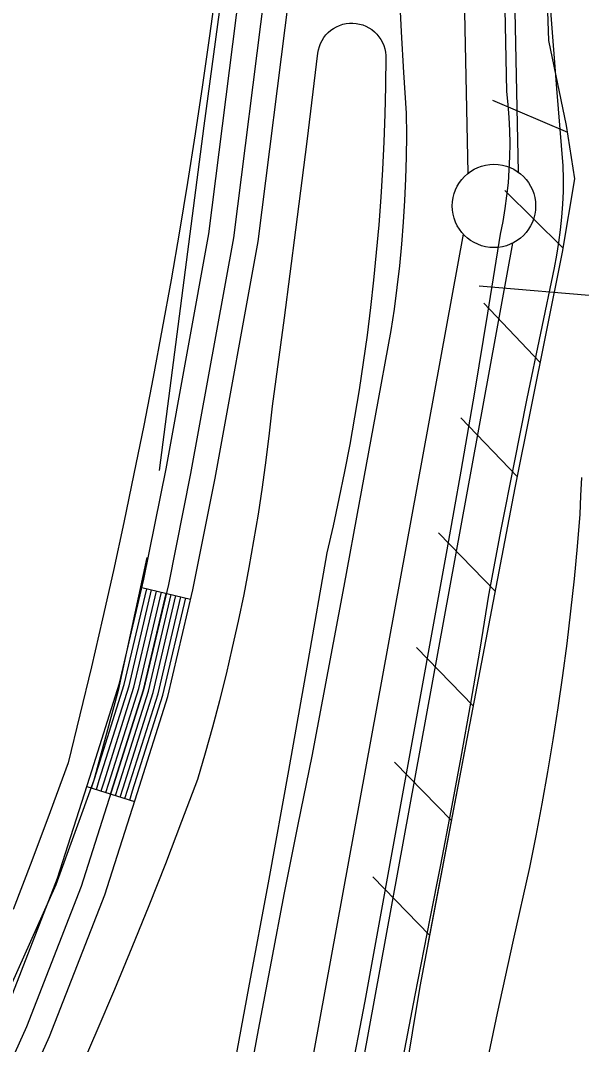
# Model space of a CAD drawing. Extents: x 3683402 to 3721514, y 487807 to 513565.
# Drawn here: x 3709923 to 3710260, y 501250 to 501864 of the extents above; entities that cross this region are included whole.
import ezdxf

# ---------------------------------------------------------------- set-up
doc = ezdxf.new("R2010")
doc.units = 0
for name, color, linetype in [('V-FLOD-BASE', 7, 'Continuous'), ('V-LEVE-TOET', 7, 'Continuous'), ('V-RIVR-RANG', 7, 'Continuous'), ('V-ROAD-CNTR', 7, 'Continuous'), ('V-RRAP-FSHR', 7, 'Continuous'), ('V-SITE-VEGE', 7, 'Continuous'), ('V-SURV-LINE', 7, 'Continuous'), ('V-TOPO-SHOR', 7, 'Continuous')]:
    doc.layers.add(name, color=color, linetype=linetype)

msp = doc.modelspace()

# ---------------------------------------------------------------- linework, layer by layer
at = {"layer": 'V-FLOD-BASE'}
msp.add_lwpolyline([(3710120.61, 501226.8), (3710130.12, 501275.59), (3710179.24, 501546.26), (3710187.69, 501593.51), (3710195.84, 501640.82), (3710203.69, 501688.17), (3710211.23, 501735.58), (3710212.75, 501743.25), (3710214.04, 501750.97), (3710215.09, 501758.73), (3710215.91, 501766.51), (3710216.49, 501774.31), (3710216.84, 501782.13), (3710216.94, 501789.95), (3710216.81, 501797.77), (3710216.45, 501805.59), (3710215.84, 501813.39), (3710215, 501821.17), (3710213.76, 501880.8)], dxfattribs=at)
at = {"layer": 'V-LEVE-TOET'}
for points in [[(3710058.5, 501217.08), (3710066.01, 501258.23), (3710073.75, 501299.34), (3710081.72, 501340.42), (3710089.92, 501381.44), (3710098.34, 501422.42), (3710107.92, 501473.48), (3710117.43, 501524.54), (3710126.88, 501575.63), (3710136.28, 501626.72), (3710145.61, 501677.82), (3710147.56, 501690.75), (3710149.28, 501703.72), (3710150.78, 501716.72), (3710152.05, 501729.74), (3710153.1, 501742.79), (3710153.92, 501755.85), (3710154.51, 501768.92), (3710154.87, 501781.99), (3710155.01, 501795.08), (3710154.92, 501808.16), (3710153.26, 501832.62), (3710151.83, 501857.11), (3710150.64, 501881.6)], [(3710241.11, 501869.6), (3710244.76, 501823.09), (3710248.66, 501776.6), (3710248.81, 501768.92), (3710248.72, 501761.23), (3710248.4, 501753.55), (3710247.85, 501745.88), (3710247.08, 501738.23), (3710246.08, 501730.61), (3710244.85, 501723.02), (3710243.4, 501715.47), (3710235.11, 501676.26), (3710227.02, 501637.02), (3710219.16, 501597.72)], [(3710219.16, 501597.72), (3710211.5, 501558.39), (3710204.05, 501519.02), (3710198.73, 501486.61), (3710193.18, 501454.24), (3710187.42, 501421.92), (3710181.42, 501389.63), (3710175.2, 501357.38), (3710168.76, 501325.18), (3710159.8, 501279.16), (3710151.03, 501233.09)]]:
    msp.add_lwpolyline(points, dxfattribs=at)
at = {"layer": 'V-RIVR-RANG'}
msp.add_line((3710198.38, 501704.58), (3711035.41, 501633.96), dxfattribs=at)
at = {"layer": 'V-ROAD-CNTR'}
for p, q in [((3709996.12, 501523.61), (3710025.32, 501516.73)), ((3709963.07, 501404.35), (3709991.65, 501395.23))]:
    msp.add_line(p, q, dxfattribs=at)
for points in [[(3709553.32, 500470.62), (3709633.06, 500635.68), (3709701.6, 500791.81), (3709751.72, 500909.19), (3709839.38, 501102.33), (3709913.09, 501265.95), (3709945.49, 501349.26), (3709964.83, 501409.86), (3709982.62, 501466.27), (3709997.33, 501528.76), (3710010.61, 501594.94), (3710036.22, 501735.79), (3710054.8, 501882.95), (3710074.49, 502006.33), (3710090.04, 502126.07), (3710116.78, 502279.86), (3710145.55, 502456.09), (3710170.76, 502598.78)], [(3710185.53, 502596.14), (3710160.34, 502453.58), (3710131.57, 502277.37), (3710104.87, 502123.82), (3710089.34, 502004.18), (3710069.65, 501880.83), (3710051.05, 501733.51), (3710025.35, 501592.12), (3710011.99, 501525.57), (3709997.1, 501462.29), (3709979.13, 501405.32), (3709959.64, 501344.25), (3709926.93, 501260.15), (3709853.05, 501096.15), (3709765.45, 500903.14), (3709715.36, 500785.85), (3709646.68, 500629.41), (3709566.9, 500464.25)], [(3709660.31, 500623.13), (3709729.13, 500779.89), (3709779.18, 500897.09), (3709866.72, 501089.97), (3709940.77, 501254.34), (3709973.79, 501339.25), (3709993.42, 501400.78), (3710011.57, 501458.31), (3710026.65, 501522.37), (3710040.08, 501589.3), (3710065.88, 501731.23), (3710084.5, 501878.71), (3710104.18, 502002.03), (3710119.7, 502121.57), (3710146.37, 502274.88), (3710175.12, 502451.06), (3710200.29, 502593.49)], [(3709965.93, 501403.44), (3709967.69, 501408.95), (3709985.52, 501465.47), (3709999.04, 501522.92)], [(3709968.79, 501402.53), (3709970.55, 501408.04), (3709988.41, 501464.67), (3710001.96, 501522.23)], [(3709971.65, 501401.62), (3709973.41, 501407.13), (3709991.31, 501463.88), (3710004.88, 501521.54)], [(3709974.51, 501400.71), (3709976.27, 501406.23), (3709994.2, 501463.08), (3710007.8, 501520.86)], [(3709977.36, 501399.79), (3709979.13, 501405.32), (3709997.1, 501462.29), (3710010.72, 501520.17)], [(3709980.22, 501398.88), (3709981.99, 501404.41), (3709999.99, 501461.49), (3710013.64, 501519.48)], [(3709983.08, 501397.97), (3709984.84, 501403.5), (3710002.88, 501460.69), (3710016.56, 501518.79)], [(3709985.94, 501397.06), (3709987.7, 501402.6), (3710005.78, 501459.9), (3710019.48, 501518.11)], [(3709988.79, 501396.15), (3709990.56, 501401.69), (3710008.67, 501459.1), (3710022.4, 501517.42)]]:
    msp.add_lwpolyline(points, dxfattribs=at)
at = {"layer": 'V-RRAP-FSHR'}
for p, q in [((3710251.54, 501796.63), (3710206.68, 501815.92)), ((3710248.54, 501727.52), (3710213.81, 501761.84)), ((3710234.88, 501658.86), (3710201.16, 501694.17)), ((3710221.15, 501590.22), (3710187.42, 501625.54)), ((3710207.96, 501521.48), (3710173.92, 501556.49)), ((3710194.83, 501452.72), (3710160.79, 501487.73)), ((3710181.74, 501383.95), (3710147.68, 501418.95)), ((3710168.65, 501315.19), (3710134.59, 501350.18))]:
    msp.add_line(p, q, dxfattribs=at)
for points in [[(3710314.23, 502584.18), (3710284.79, 502434.1), (3710259.01, 502308.39), (3710243.84, 502232.51), (3710228.85, 502172.08), (3710230.77, 502124.12), (3710234.12, 502021.79), (3710237.85, 501915.42), (3710240.08, 501851.79), (3710250.67, 501800.82), (3710255.59, 501768.9), (3710248.1, 501724.9), (3710219.78, 501583.42), (3710191.87, 501437.19), (3710162.77, 501284.27), (3710126.7, 501065.5), (3710100.46, 500919.1), (3710069.43, 500759.93), (3710043.48, 500619)], [(3710241.8, 502224.29), (3710228.85, 502172.08), (3710230.77, 502124.12), (3710234.12, 502021.79), (3710237.85, 501915.42), (3710240.08, 501851.79), (3710250.67, 501800.82), (3710255.59, 501768.9), (3710248.1, 501724.9), (3710219.78, 501583.42), (3710191.87, 501437.19), (3710167.66, 501310)]]:
    msp.add_lwpolyline(points, dxfattribs=at)
at = {"layer": 'V-SITE-VEGE'}
for points in [[(3710040.62, 501883.92), (3710036.63, 501854.55), (3710032.44, 501825.22)], [(3709958.56, 501232.99), (3709969.32, 501257.86), (3709979.89, 501282.8), (3709990.25, 501307.84), (3710000.41, 501332.95), (3710010.37, 501358.15), (3710020.13, 501383.42), (3710029.68, 501408.77), (3710034.28, 501424.42), (3710038.67, 501440.14), (3710042.85, 501455.92), (3710046.81, 501471.75), (3710050.55, 501487.64), (3710054.08, 501503.57), (3710057.39, 501519.55), (3710060.48, 501535.58), (3710063.35, 501551.64), (3710066.01, 501567.75), (3710068.44, 501583.88), (3710070.66, 501600.05), (3710072.65, 501616.25), (3710074.43, 501632.47), (3710081.57, 501685.36), (3710088.5, 501738.28), (3710095.22, 501791.23), (3710101.73, 501844.2), (3710102.06, 501846.2), (3710102.58, 501848.16), (3710103.3, 501850.05), (3710104.21, 501851.86), (3710105.28, 501853.57), (3710106.52, 501855.17), (3710107.92, 501856.64), (3710109.46, 501857.96), (3710111.12, 501859.12), (3710112.88, 501860.12), (3710114.73, 501860.93), (3710116.66, 501861.55), (3710118.64, 501861.98), (3710120.65, 501862.22), (3710122.67, 501862.24), (3710124.69, 501862.08), (3710126.68, 501861.71), (3710128.62, 501861.14), (3710130.5, 501860.39), (3710132.3, 501859.45), (3710133.99, 501858.34), (3710135.56, 501857.06), (3710137, 501855.64), (3710138.3, 501854.08), (3710139.42, 501852.4), (3710140.38, 501850.61), (3710141.16, 501848.74), (3710141.75, 501846.8), (3710142.14, 501844.82), (3710142.33, 501842.8)], [(3710142.33, 501842.8), (3710142.16, 501824.17), (3710141.78, 501807.56), (3710141.2, 501790.96), (3710140.4, 501774.37), (3710139.38, 501757.79), (3710138.16, 501741.22), (3710136.72, 501724.67), (3710135.07, 501708.15), (3710133.21, 501691.64), (3710131.14, 501675.15), (3710128.85, 501658.7), (3710126.36, 501642.28), (3710123.66, 501625.89), (3710120.74, 501609.53), (3710117.62, 501593.22), (3710114.29, 501576.95), (3710110.75, 501560.71), (3710107.01, 501544.53), (3710095.66, 501479.21), (3710084.04, 501413.95), (3710072.15, 501348.73), (3710060, 501283.55), (3710040.68, 501178.56)], [(3710032.44, 501825.22), (3710028.04, 501795.92), (3710023.43, 501766.65), (3710018.61, 501737.41), (3710013.58, 501708.21), (3710008.34, 501679.04), (3710002.89, 501649.91), (3709997.24, 501620.83), (3709991.37, 501591.78), (3709985.3, 501562.77), (3709979.03, 501533.81), (3709972.54, 501504.9), (3709965.85, 501476.03)], [(3710245.84, 501451.54), (3710248.6, 501470.81), (3710251.14, 501490.12), (3710253.45, 501509.45), (3710255.54, 501528.81), (3710257.41, 501548.19), (3710259.05, 501567.59), (3710259.4, 501578.65), (3710259.97, 501589.7)], [(3709965.85, 501476.03), (3709958.95, 501447.21), (3709951.85, 501418.45), (3709941.05, 501389.07), (3709930.06, 501359.77), (3709918.87, 501330.55)], [(3710083.65, 500588.03), (3710092.67, 500634.2), (3710101.48, 500680.4), (3710110.06, 500726.65), (3710118.43, 500772.94), (3710126.58, 500819.27), (3710134.5, 500865.64), (3710142.21, 500912.04), (3710149.69, 500958.48), (3710156.96, 501004.96), (3710165.14, 501048.96), (3710173.54, 501092.92), (3710182.17, 501136.84), (3710191.03, 501180.71), (3710200.11, 501224.53), (3710209.42, 501268.31), (3710218.95, 501312.04), (3710228.71, 501355.72), (3710232.58, 501374.8), (3710236.23, 501393.92), (3710239.65, 501413.09), (3710242.86, 501432.3), (3710245.84, 501451.54)]]:
    msp.add_lwpolyline(points, dxfattribs=at)
at = {"layer": 'V-SURV-LINE'}
for points in [[(3710213.96, 502149.33), (3710221.86, 501772.89)], [(3710191.87, 501772.25), (3710183.97, 502148.68)], [(3709927.03, 500302.46), (3710188.94, 501735.64)], [(3710218.45, 501730.25), (3709956.54, 500297.07)]]:
    msp.add_lwpolyline(points, dxfattribs=at)
msp.add_circle((3710207.28, 501752.59), 25, dxfattribs=at)
at = {"layer": 'V-TOPO-SHOR'}
for points in [[(3710006.67, 501593.82), (3710033.44, 501800.56), (3710075.86, 502115.28), (3710075.72, 502123.48), (3710074.71, 502128.69), (3710071.75, 502131.74), (3710066.9, 502135.92), (3710033.28, 502153.12), (3709876.79, 502229.12), (3709641.96, 502341.23), (3709623.98, 502349.82)], [(3709999.01, 501541.74), (3709981.89, 501461.94), (3709967.38, 501408.05), (3709944.52, 501345.28), (3709898.63, 501243.25), (3709816.57, 501049.14), (3709707.87, 500811.99), (3709590.19, 500543.01), (3709512.38, 500375.34), (3709433.89, 500216.71)]]:
    msp.add_lwpolyline(points, dxfattribs=at)

doc.saveas('drawing.dxf')
